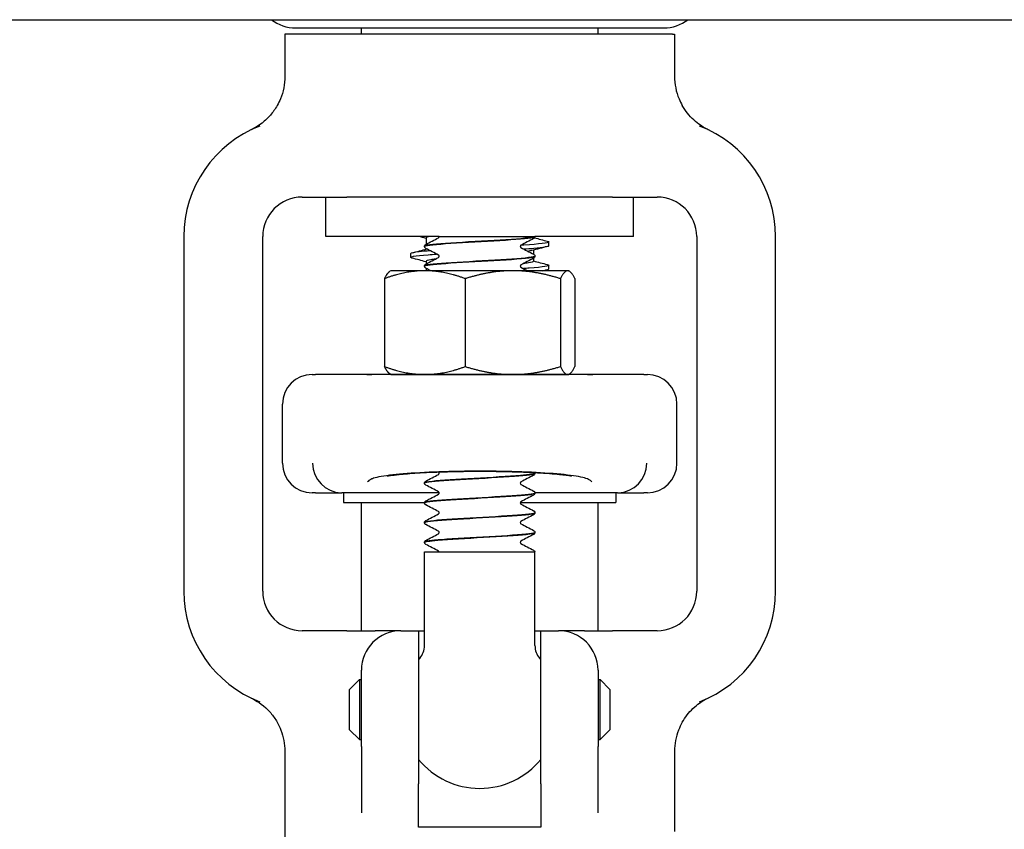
# Model space of a CAD drawing. Header units: inches. Extents: x 18 to 846, y -44 to 561.
# Tile 523 of 637: x 719.15 to 722.27, y 225.64 to 228.21. Entities that reach past the tile are written whole.
import ezdxf

# ---------------------------------------------------------------- set-up
doc = ezdxf.new("R2010")
doc.units = ezdxf.units.IN
doc.header["$LTSCALE"] = 24
doc.header["$MEASUREMENT"] = 0
doc.layers.add('Visible (ANSI)', color=7, linetype='Continuous', lineweight=30)

msp = doc.modelspace()

# ---------------------------------------------------------------- linework, layer by layer
at = {"layer": 'Visible (ANSI)'}
for p, q in [((677.03118, 228.2065), (754.03118, 228.2065)), ((720.02786, 228.1805), (721.19449, 228.1805)), ((720.23618, 228.1605), (720.23618, 228.1805)), ((720.98618, 228.1605), (720.98618, 228.1805)), ((720.00014, 228.1605), (719.99368, 228.1605)), ((719.99368, 228.1605), (719.99368, 228.02655)), ((720.00777, 228.1605), (720.00014, 228.1605)), ((721.2146, 228.1605), (720.00777, 228.1605)), ((721.22223, 228.1605), (721.2146, 228.1605)), ((721.22223, 228.1605), (721.22868, 228.1605)), ((721.22868, 228.1605), (721.22868, 228.02655)), ((720.04868, 227.644), (720.1906, 227.644)), ((720.12368, 227.519), (720.12368, 227.644)), ((721.03177, 227.644), (720.1906, 227.644)), ((721.03177, 227.644), (721.17368, 227.644)), ((721.09868, 227.519), (721.09868, 227.644)), ((719.67368, 227.519), (719.67368, 226.394)), ((719.92368, 226.394), (719.92368, 227.519)), ((720.48252, 227.519), (720.12368, 227.519)), ((720.44118, 227.51435), (720.44118, 227.49445)), ((720.48252, 227.519), (720.48252, 227.519)), ((720.48252, 227.519), (720.49717, 227.519)), ((720.48252, 227.51897), (720.48252, 227.519)), ((720.49717, 227.519), (720.76002, 227.519)), ((720.76002, 227.519), (720.78611, 227.519)), ((720.78618, 227.519), (720.78611, 227.519)), ((720.78618, 227.51866), (720.78618, 227.519)), ((721.09868, 227.519), (720.78618, 227.519)), ((721.29868, 227.519), (721.29868, 226.394)), ((721.54868, 226.394), (721.54868, 227.519)), ((720.43618, 227.48738), (720.43618, 227.488)), ((720.44118, 227.48094), (720.44118, 227.47882)), ((720.82993, 227.48988), (720.82993, 227.50174)), ((720.39243, 227.45281), (720.39243, 227.46467)), ((720.78118, 227.47574), (720.78118, 227.46317)), ((720.78118, 227.44965), (720.78118, 227.44021)), ((720.78618, 227.4561), (720.78618, 227.45672)), ((720.43618, 227.42482), (720.43618, 227.42544)), ((720.44118, 227.44021), (720.44118, 227.43189)), ((720.44118, 227.41837), (720.44118, 227.4105)), ((720.82993, 227.41574), (720.82993, 227.4276)), ((720.30952, 227.38536), (720.30952, 227.10664)), ((720.32968, 227.4105), (720.32682, 227.40885)), ((720.43736, 227.4105), (720.32968, 227.4105)), ((720.71603, 227.4105), (720.43736, 227.4105)), ((720.5652, 227.38536), (720.5652, 227.10664)), ((720.88985, 227.4105), (720.71603, 227.4105)), ((720.86686, 227.38536), (720.86686, 227.10664)), ((720.89268, 227.4105), (720.88985, 227.4105)), ((720.89268, 227.4105), (720.89555, 227.40885)), ((720.91285, 227.38536), (720.91285, 227.10664)), ((720.07993, 227.0815), (720.09135, 227.0815)), ((720.25312, 227.0815), (720.09135, 227.0815)), ((720.32968, 227.0815), (720.25312, 227.0815)), ((720.95277, 227.08111), (720.2696, 227.08111)), ((720.32968, 227.0815), (720.32682, 227.08315)), ((720.32968, 227.0815), (720.43736, 227.0815)), ((720.43736, 227.0815), (720.71603, 227.0815)), ((720.71603, 227.0815), (720.88985, 227.0815)), ((720.78618, 227.08111), (720.78618, 227.08135)), ((720.88985, 227.0815), (720.89268, 227.0815)), ((720.89268, 227.0815), (720.89555, 227.08315)), ((720.96925, 227.0815), (720.89268, 227.0815)), ((721.13102, 227.0815), (720.96925, 227.0815)), ((721.13102, 227.0815), (721.14243, 227.0815)), ((719.98618, 226.80025), (719.98618, 226.98775)), ((721.23618, 226.80025), (721.23618, 226.98775)), ((720.78618, 226.76791), (720.78618, 226.76854)), ((720.43618, 226.73663), (720.43618, 226.73725)), ((720.09135, 226.7065), (720.07993, 226.7065)), ((720.09135, 226.7065), (720.17406, 226.7065)), ((720.48244, 226.7065), (720.17406, 226.7065)), ((720.17993, 226.7065), (720.17993, 226.67525)), ((721.04831, 226.7065), (720.78614, 226.7065)), ((720.78618, 226.70535), (720.78618, 226.70597)), ((721.04243, 226.7065), (721.04243, 226.67525)), ((721.04831, 226.7065), (721.13102, 226.7065)), ((721.14243, 226.7065), (721.13102, 226.7065)), ((720.17993, 226.67525), (720.43624, 226.67525)), ((720.23618, 226.269), (720.23618, 226.67525)), ((720.43618, 226.67407), (720.43618, 226.67469)), ((720.73993, 226.67525), (721.04243, 226.67525)), ((720.98618, 226.269), (720.98618, 226.67525)), ((720.78618, 226.64279), (720.78618, 226.64341)), ((720.43618, 226.61151), (720.43618, 226.61213)), ((720.78618, 226.58023), (720.78618, 226.58085)), ((720.43618, 226.54895), (720.43618, 226.54957)), ((720.43618, 226.519), (720.78618, 226.519)), ((720.43618, 226.2221), (720.43618, 226.519)), ((720.78618, 226.2221), (720.78618, 226.519)), ((720.1906, 226.269), (720.04868, 226.269)), ((720.1906, 226.269), (720.27954, 226.269)), ((720.36118, 226.269), (720.27954, 226.269)), ((720.36118, 226.269), (720.41743, 226.269)), ((720.41743, 226.269), (720.43618, 226.269)), ((720.41743, 226.269), (720.41743, 225.78408)), ((720.78618, 226.269), (720.80493, 226.269)), ((720.80493, 226.269), (720.86118, 226.269)), ((720.80493, 225.78408), (720.80493, 226.269)), ((720.94283, 226.269), (720.86118, 226.269)), ((720.94283, 226.269), (721.03177, 226.269)), ((721.17368, 226.269), (721.03177, 226.269)), ((720.23618, 225.90154), (720.23618, 226.144)), ((720.98618, 226.144), (720.98618, 225.90154)), ((720.19868, 226.08275), (720.22993, 226.114)), ((720.22993, 226.114), (720.22993, 225.924)), ((720.22993, 226.114), (720.23618, 226.114)), ((720.98618, 226.114), (720.99243, 226.114)), ((720.99243, 225.924), (720.99243, 226.114)), ((721.02368, 226.08275), (720.99243, 226.114)), ((720.19868, 225.95525), (720.19868, 226.08275)), ((721.02368, 226.08275), (721.02368, 225.95525)), ((720.19868, 225.95525), (720.22993, 225.924)), ((721.02368, 225.95525), (720.99243, 225.924)), ((720.22993, 225.924), (720.23618, 225.924)), ((720.98618, 225.924), (720.99243, 225.924)), ((719.99368, 225.88646), (719.99368, 225.57025)), ((720.23618, 225.90154), (720.23618, 225.69189)), ((720.98618, 225.69189), (720.98618, 225.90154)), ((721.22868, 225.88646), (721.22868, 225.63275)), ((720.41743, 225.64594), (720.41743, 225.78408)), ((720.80493, 225.78408), (720.80493, 225.64594)), ((720.80493, 225.64594), (720.41743, 225.64594))]:
    msp.add_line(p, q, dxfattribs=at)
for centre, radius, start, end in [((731.61118, 232.644), 18.75, 193.689887, 261.558657), ((720.02781, 228.3055), 0.125, 232.37281, 270), ((721.19456, 228.3055), 0.125, 270, 307.62719), ((720.04868, 227.519), 0.375, 110.89571, 180), ((721.17368, 227.519), 0.375, 0, 69.10429), ((720.04868, 227.519), 0.125, 90, 180), ((721.17368, 227.519), 0.125, 0, 90), ((720.07993, 226.98775), 0.09375, 90, 180), ((721.14243, 226.98775), 0.09375, 0, 90), ((720.07993, 226.80025), 0.09375, 180, 270), ((721.14243, 226.80025), 0.09375, 270, 0), ((720.04868, 226.394), 0.375, 180, 249.10429), ((720.04868, 226.394), 0.125, 180, 270), ((721.17368, 226.394), 0.125, 270, 0), ((721.17368, 226.394), 0.375, 290.89571, 0), ((720.36118, 226.144), 0.125, 90, 180), ((720.86118, 226.144), 0.125, 0, 90), ((720.37368, 226.2221), 0.0625, 319.4642, 0), ((720.84868, 226.2221), 0.0625, 180, 220.5358), ((720.61118, 226.019), 0.25, 139.4642, 140.80503), ((720.61118, 226.019), 0.25, 39.19497, 40.5358), ((720.61118, 226.019), 0.25, 219.19497, 320.80503)]:
    msp.add_arc(centre, radius, start, end, dxfattribs=at)
for centre, major_axis, ratio, start_param, end_param in [((720.1732, 226.80025), (0.01834, -0.09202), 0.976791, 4.5200982, 6.0729206), ((721.04917, 226.80025), (0.01834, 0.09202), 0.976791, 3.3518573, 4.9046798), ((720.39989, 226.80025), (-0.24503, -0.08795), 0.1325254, 0.3357379, 0.3537118), ((720.82248, 226.80025), (0.24503, -0.08795), 0.1325254, 5.9294735, 5.9474474)]:
    msp.add_ellipse(centre, major_axis=major_axis, ratio=ratio, start_param=start_param, end_param=end_param, dxfattribs=at)
for points, knots in [([(719.99368, 228.02655), (719.99368, 228.00213), (719.98892, 227.97795), (719.97664, 227.94803), (719.97318, 227.94092), (719.96928, 227.93405)], [0, 0, 0, 0, 0.18604443, 0.18604443, 0.24640289, 0.24640289, 0.24640289, 0.24640289]), ([(721.22868, 228.02655), (721.22868, 228.00213), (721.23345, 227.97795), (721.24573, 227.94803), (721.24919, 227.94092), (721.25309, 227.93405)], [0, 0, 0, 0, 0.18604443, 0.18604443, 0.24640289, 0.24640289, 0.24640289, 0.24640289]), ([(719.96928, 227.93405), (719.96315, 227.92324), (719.95596, 227.91307), (719.93989, 227.89454), (719.93109, 227.88619), (719.91059, 227.87017), (719.90099, 227.86466), (719.89516, 227.8615), (719.89472, 227.86126), (719.89426, 227.86102)], [0, 0, 0, 0, 0.09469213, 0.09469213, 0.18700728, 0.18700728, 0.29404594, 0.29404594, 0.30156032, 0.30156032, 0.30156032, 0.30156032]), ([(721.32811, 227.86102), (721.32726, 227.86147), (721.32644, 227.86192), (721.31839, 227.86634), (721.30438, 227.87462), (721.27492, 227.90173), (721.26271, 227.91709), (721.25309, 227.93405)], [0.01028684, 0.01028684, 0.01028684, 0.01028684, 0.01590204, 0.01590204, 0.08584187, 0.08584187, 0.15193376, 0.15193376, 0.15193376, 0.15193376]), ([(719.89426, 227.86102), (719.89201, 227.85982), (719.88968, 227.85864), (719.8872, 227.85745), (719.88711, 227.85741), (719.88702, 227.85736)], [-0.020804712, -0.020804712, -0.020804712, -0.020804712, 0, 0, 0.000806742, 0.000806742, 0.000806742, 0.000806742]), ([(721.33535, 227.85736), (721.33526, 227.85741), (721.33517, 227.85745), (721.33273, 227.85862), (721.3304, 227.8598), (721.32811, 227.86102)], [-0.719927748, -0.719927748, -0.719927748, -0.719927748, -0.71835885, -0.71835885, -0.678581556, -0.678581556, -0.678581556, -0.678581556]), ([(720.43634, 227.48736), (720.43624, 227.48805), (720.4374, 227.48875), (720.43991, 227.48944), (720.45103, 227.49252), (720.48826, 227.49561), (720.53738, 227.49869), (720.58614, 227.50175), (720.64547, 227.50481), (720.69301, 227.50787), (720.74061, 227.51093), (720.77528, 227.514), (720.78392, 227.51706), (720.78543, 227.51759), (720.78618, 227.51813), (720.78618, 227.51866)], [-9.427487, -9.427487, -9.427487, -9.427487, -9.2180099, -9.2180099, -9.2180099, -8.289328, -8.289328, -8.289328, -7.3674505, -7.3674505, -7.3674505, -6.4443529, -6.4443529, -6.4443529, -6.2831853, -6.2831853, -6.2831853, -6.2831853]), ([(720.78611, 227.519), (720.78457, 227.51591), (720.75615, 227.51283), (720.71174, 227.50974), (720.66735, 227.50665), (720.60803, 227.50357), (720.5565, 227.50048), (720.50498, 227.49739), (720.46248, 227.49431), (720.44525, 227.49122), (720.43926, 227.49015), (720.43637, 227.48908), (720.43646, 227.488)], [0.0284489, 0.0284489, 0.0284489, 0.0284489, 0.9586618, 0.9586618, 0.9586618, 1.888606, 1.888606, 1.888606, 2.8182842, 2.8182842, 2.8182842, 3.1415927, 3.1415927, 3.1415927, 3.1415927]), ([(720.48071, 227.51519), (720.48074, 227.51521), (720.48092, 227.51531), (720.48147, 227.51589), (720.48178, 227.51627), (720.48232, 227.51741), (720.48252, 227.51819), (720.48252, 227.51897)], [0.006616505, 0.006616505, 0.006616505, 0.006616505, 0.024017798, 0.024017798, 0.03673453, 0.03673453, 0.049915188, 0.049915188, 0.049915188, 0.049915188]), ([(720.78618, 227.51864), (720.78612, 227.51736), (720.78565, 227.51616), (720.78454, 227.5145), (720.78395, 227.51396), (720.78291, 227.51315), (720.78244, 227.51287), (720.78198, 227.51263)], [0, 0, 0, 0, 0.017960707, 0.017960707, 0.035135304, 0.035135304, 0.051182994, 0.051182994, 0.051182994, 0.051182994]), ([(720.43619, 227.48803), (720.43625, 227.48931), (720.43672, 227.49051), (720.43783, 227.49217), (720.43842, 227.49271), (720.43946, 227.49351), (720.43993, 227.4938), (720.44039, 227.49404)], [0, 0, 0, 0, 0.017960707, 0.017960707, 0.035135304, 0.035135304, 0.051182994, 0.051182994, 0.051182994, 0.051182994]), ([(720.44039, 227.48135), (720.43968, 227.48172), (720.43892, 227.48218), (720.43767, 227.48346), (720.43723, 227.48403), (720.4365, 227.48548), (720.43623, 227.4864), (720.43619, 227.48736)], [0, 0, 0, 0, 0.024898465, 0.024898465, 0.037820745, 0.037820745, 0.051208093, 0.051208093, 0.051208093, 0.051208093]), ([(720.74164, 227.49147), (720.74158, 227.49143), (720.74141, 227.49132), (720.7409, 227.49078), (720.74059, 227.4904), (720.74005, 227.48926), (720.73985, 227.48848), (720.73985, 227.48769)], [0.008751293, 0.008751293, 0.008751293, 0.008751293, 0.024017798, 0.024017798, 0.03673453, 0.03673453, 0.049915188, 0.049915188, 0.049915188, 0.049915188]), ([(720.73985, 227.48769), (720.73985, 227.48649), (720.74035, 227.48537), (720.74114, 227.48429), (720.74143, 227.48408), (720.74164, 227.48393), (720.74167, 227.48391), (720.74167, 227.48391)], [0, 0, 0, 0, 0.02017106, 0.02017106, 0.036592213, 0.036592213, 0.045399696, 0.045399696, 0.045399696, 0.045399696]), ([(720.82517, 227.50417), (720.82823, 227.50338), (720.82986, 227.50259), (720.82993, 227.5018), (720.83025, 227.49832), (720.80042, 227.49485), (720.75085, 227.49138), (720.74759, 227.49115), (720.74425, 227.49092), (720.74084, 227.49069)], [156.8740037, 156.8740037, 156.8740037, 156.8740037, 157.0747399, 157.0747399, 157.0747399, 157.9578984, 157.9578984, 157.9578984, 158.0159854, 158.0159854, 158.0159854, 158.0159854]), ([(720.75003, 227.47947), (720.76202, 227.4803), (720.77298, 227.48114), (720.7826, 227.48197), (720.81297, 227.48461), (720.82952, 227.48725), (720.82977, 227.48988)], [-164.24548523, -164.24548523, -164.24548523, -164.24548523, -164.03312378, -164.03312378, -164.03312378, -163.36281799, -163.36281799, -163.36281799, -163.36281799]), ([(720.39706, 227.45039), (720.39619, 227.45061), (720.39545, 227.45084), (720.39483, 227.45107), (720.38544, 227.4545), (720.40524, 227.45794), (720.44746, 227.46137), (720.45575, 227.46204), (720.46488, 227.46272), (720.47468, 227.46339)], [-166.7100396, -166.7100396, -166.7100396, -166.7100396, -166.6525026, -166.6525026, -166.6525026, -165.7793701, -165.7793701, -165.7793701, -165.6078186, -165.6078186, -165.6078186, -165.6078186]), ([(720.45495, 227.4738), (720.44078, 227.47272), (720.42858, 227.47163), (720.41894, 227.47054), (720.40164, 227.46858), (720.39283, 227.46663), (720.39277, 227.46467)], [159.44697057, 159.44697057, 159.44697057, 159.44697057, 159.72380738, 159.72380738, 159.72380738, 160.22122533, 160.22122533, 160.22122533, 160.22122533]), ([(720.43619, 227.42479), (720.43609, 227.42782), (720.46165, 227.43084), (720.50357, 227.43387), (720.546, 227.43693), (720.6042, 227.43999), (720.6562, 227.44305), (720.70995, 227.44622), (720.75569, 227.44938), (720.77514, 227.45255), (720.78242, 227.45373), (720.78596, 227.45492), (720.78588, 227.4561)], [-15.7106723, -15.7106723, -15.7106723, -15.7106723, -14.7994931, -14.7994931, -14.7994931, -13.877024, -13.877024, -13.877024, -12.9235543, -12.9235543, -12.9235543, -12.5663706, -12.5663706, -12.5663706, -12.5663706]), ([(720.78598, 227.45675), (720.7861, 227.45591), (720.78437, 227.45506), (720.78069, 227.45422), (720.76723, 227.45114), (720.72798, 227.44806), (720.67791, 227.44498), (720.62786, 227.4419), (720.56819, 227.43882), (720.52167, 227.43574), (720.47516, 227.43266), (720.44289, 227.42958), (720.43717, 227.4265), (720.43651, 227.42615), (720.43621, 227.42579), (720.43624, 227.42544)], [6.2804763, 6.2804763, 6.2804763, 6.2804763, 6.5343927, 6.5343927, 6.5343927, 7.4627822, 7.4627822, 7.4627822, 8.3909221, 8.3909221, 8.3909221, 9.318815, 9.318815, 9.318815, 9.424778, 9.424778, 9.424778, 9.424778]), ([(720.47052, 227.44723), (720.46489, 227.44654), (720.45998, 227.44585), (720.45592, 227.44516), (720.44624, 227.44351), (720.44147, 227.44186), (720.44152, 227.44021)], [165.90898853, 165.90898853, 165.90898853, 165.90898853, 166.08500187, 166.08500187, 166.08500187, 166.50441064, 166.50441064, 166.50441064, 166.50441064]), ([(720.48252, 227.45641), (720.48252, 227.45762), (720.48202, 227.45874), (720.48123, 227.45982), (720.48094, 227.46003), (720.48073, 227.46018), (720.4807, 227.4602), (720.4807, 227.4602)], [0, 0, 0, 0, 0.02017106, 0.02017106, 0.036592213, 0.036592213, 0.045399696, 0.045399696, 0.045399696, 0.045399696]), ([(720.48071, 227.45263), (720.48074, 227.45265), (720.48092, 227.45275), (720.48147, 227.45332), (720.48178, 227.45371), (720.48232, 227.45485), (720.48252, 227.45562), (720.48252, 227.45641)], [0.006616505, 0.006616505, 0.006616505, 0.006616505, 0.024017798, 0.024017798, 0.03673453, 0.03673453, 0.049915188, 0.049915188, 0.049915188, 0.049915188]), ([(720.78198, 227.46276), (720.78269, 227.46238), (720.78345, 227.46193), (720.7847, 227.46064), (720.78514, 227.46008), (720.78587, 227.45862), (720.78614, 227.4577), (720.78618, 227.45675)], [0, 0, 0, 0, 0.024898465, 0.024898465, 0.037820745, 0.037820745, 0.051208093, 0.051208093, 0.051208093, 0.051208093]), ([(720.78618, 227.45607), (720.78612, 227.4548), (720.78565, 227.4536), (720.78454, 227.45194), (720.78395, 227.45139), (720.78291, 227.45059), (720.78244, 227.45031), (720.78198, 227.45007)], [0, 0, 0, 0, 0.017960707, 0.017960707, 0.035135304, 0.035135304, 0.051182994, 0.051182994, 0.051182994, 0.051182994]), ([(720.43619, 227.42547), (720.43625, 227.42675), (720.43672, 227.42794), (720.43783, 227.4296), (720.43842, 227.43015), (720.43946, 227.43095), (720.43993, 227.43123), (720.44039, 227.43147)], [0, 0, 0, 0, 0.017960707, 0.017960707, 0.035135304, 0.035135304, 0.051182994, 0.051182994, 0.051182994, 0.051182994]), ([(720.44039, 227.41879), (720.43968, 227.41916), (720.43892, 227.41961), (720.43767, 227.4209), (720.43723, 227.42146), (720.4365, 227.42292), (720.43623, 227.42384), (720.43619, 227.42479)], [0, 0, 0, 0, 0.024898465, 0.024898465, 0.037820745, 0.037820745, 0.051208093, 0.051208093, 0.051208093, 0.051208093]), ([(720.74164, 227.4289), (720.74158, 227.42887), (720.74141, 227.42876), (720.7409, 227.42822), (720.74059, 227.42784), (720.74005, 227.4267), (720.73985, 227.42592), (720.73985, 227.42513)], [0.008751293, 0.008751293, 0.008751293, 0.008751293, 0.024017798, 0.024017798, 0.03673453, 0.03673453, 0.049915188, 0.049915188, 0.049915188, 0.049915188]), ([(720.73985, 227.42513), (720.73985, 227.42392), (720.74035, 227.4228), (720.74114, 227.42173), (720.74143, 227.42151), (720.74164, 227.42136), (720.74167, 227.42134), (720.74167, 227.42134)], [0, 0, 0, 0, 0.02017106, 0.02017106, 0.036592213, 0.036592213, 0.045399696, 0.045399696, 0.045399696, 0.045399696]), ([(720.78085, 227.44021), (720.78088, 227.43851), (720.7758, 227.4368), (720.76553, 227.4351), (720.76098, 227.43435), (720.75543, 227.4336), (720.74904, 227.43284)], [163.36281799, 163.36281799, 163.36281799, 163.36281799, 163.79533054, 163.79533054, 163.79533054, 163.98696995, 163.98696995, 163.98696995, 163.98696995]), ([(720.82528, 227.43003), (720.82675, 227.42964), (720.82787, 227.42926), (720.82864, 227.42888), (720.83563, 227.42541), (720.81265, 227.42194), (720.76771, 227.41847), (720.762, 227.41803), (720.75596, 227.41759), (720.74962, 227.41715)], [163.157189, 163.157189, 163.157189, 163.157189, 163.2540101, 163.2540101, 163.2540101, 164.1362278, 164.1362278, 164.1362278, 164.2482393, 164.2482393, 164.2482393, 164.2482393]), ([(720.25312, 227.0815), (720.25314, 227.0815), (720.25316, 227.0815), (720.2559, 227.08149), (720.2613, 227.08111), (720.2696, 227.08111)], [-0.00244603, -0.00244603, -0.00244603, -0.00244603, 0, 0, 0.30409051, 0.30409051, 0.30409051, 0.30409051]), ([(720.95277, 227.08111), (720.96107, 227.08111), (720.96647, 227.08149), (720.96921, 227.0815), (720.96923, 227.0815), (720.96925, 227.0815)], [0.0481126, 0.0481126, 0.0481126, 0.0481126, 0.35549776, 0.35549776, 0.35797029, 0.35797029, 0.35797029, 0.35797029]), ([(720.95135, 226.75077), (720.94211, 226.75462), (720.92435, 226.75828), (720.87376, 226.7648), (720.84142, 226.76759), (720.76629, 226.77194), (720.72421, 226.77346), (720.63577, 226.77501), (720.59024, 226.77503), (720.50168, 226.77356), (720.45947, 226.77209), (720.38391, 226.76781), (720.35127, 226.76505), (720.29909, 226.7585), (720.28053, 226.75474), (720.27102, 226.75077)], [0, 0, 0, 0, 0.344205, 0.344205, 0.6883035, 0.6883035, 1.0322227, 1.0322227, 1.3758839, 1.3758839, 1.7193458, 1.7193458, 2.0628667, 2.0628667, 2.4173808, 2.4173808, 2.4173808, 2.4173808]), ([(720.31875, 226.7594), (720.31876, 226.7594), (720.31891, 226.75944), (720.3203, 226.75973), (720.32347, 226.76035), (720.33477, 226.7621), (720.34459, 226.76337), (720.37219, 226.76623), (720.39141, 226.7678), (720.43852, 226.77077), (720.46709, 226.77207), (720.52925, 226.77399), (720.56375, 226.77457), (720.63301, 226.7748), (720.66805, 226.77445), (720.73477, 226.77285), (720.76598, 226.77164), (720.82101, 226.76856), (720.8447, 226.76675), (720.87984, 226.76319), (720.89276, 226.76139), (720.90143, 226.75986), (720.90286, 226.75957), (720.90353, 226.75942), (720.90361, 226.7594), (720.90361, 226.7594)], [-3.9197905, -3.9197905, -3.9197905, -3.9197905, -3.8923457, -3.8923457, -3.779618, -3.779618, -3.6122028, -3.6122028, -3.3893232, -3.3893232, -3.1324583, -3.1324583, -2.8590136, -2.8590136, -2.5819763, -2.5819763, -2.308624, -2.308624, -2.0477624, -2.0477624, -1.8214592, -1.8214592, -1.7487926, -1.7487926, -1.7289388, -1.7289388, -1.7289388, -1.7289388]), ([(720.4365, 226.73661), (720.43639, 226.73794), (720.44084, 226.73928), (720.44997, 226.74061), (720.47096, 226.74368), (720.51616, 226.74675), (720.56846, 226.74982), (720.62074, 226.75289), (720.6789, 226.75595), (720.7209, 226.75902), (720.76149, 226.76199), (720.78608, 226.76495), (720.78618, 226.76791)], [-84.8257107, -84.8257107, -84.8257107, -84.8257107, -84.4233738, -84.4233738, -84.4233738, -83.4988671, -83.4988671, -83.4988671, -82.5745653, -82.5745653, -82.5745653, -81.681409, -81.681409, -81.681409, -81.681409]), ([(720.78605, 226.76856), (720.7859, 226.76608), (720.76943, 226.7636), (720.73991, 226.76112), (720.70319, 226.75804), (720.64715, 226.75496), (720.59323, 226.75187), (720.53936, 226.74879), (720.48889, 226.74571), (720.46106, 226.74263), (720.44488, 226.74084), (720.43658, 226.73905), (720.4365, 226.73725)], [75.3955147, 75.3955147, 75.3955147, 75.3955147, 76.1425075, 76.1425075, 76.1425075, 77.0718173, 77.0718173, 77.0718173, 78.0001054, 78.0001054, 78.0001054, 78.5398163, 78.5398163, 78.5398163, 78.5398163]), ([(720.48252, 226.76822), (720.48252, 226.76943), (720.48202, 226.77055), (720.48123, 226.77163), (720.48094, 226.77184), (720.48073, 226.77199), (720.4807, 226.77201), (720.4807, 226.77201)], [0, 0, 0, 0, 0.02017106, 0.02017106, 0.036592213, 0.036592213, 0.045399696, 0.045399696, 0.045399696, 0.045399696]), ([(720.48071, 226.76444), (720.48074, 226.76446), (720.48092, 226.76456), (720.48147, 226.76514), (720.48178, 226.76552), (720.48232, 226.76666), (720.48252, 226.76744), (720.48252, 226.76822)], [0.006616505, 0.006616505, 0.006616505, 0.006616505, 0.024017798, 0.024017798, 0.03673453, 0.03673453, 0.049915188, 0.049915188, 0.049915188, 0.049915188]), ([(720.78618, 226.76789), (720.78612, 226.76661), (720.78565, 226.76541), (720.78454, 226.76375), (720.78395, 226.76321), (720.78291, 226.7624), (720.78244, 226.76212), (720.78198, 226.76188)], [0, 0, 0, 0, 0.017960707, 0.017960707, 0.035135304, 0.035135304, 0.051182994, 0.051182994, 0.051182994, 0.051182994]), ([(720.27102, 226.75077), (720.27051, 226.75056), (720.27002, 226.75035), (720.26748, 226.74923), (720.26561, 226.7483), (720.26118, 226.74581), (720.25896, 226.74422), (720.25674, 226.7422), (720.25628, 226.74174), (720.25581, 226.74122), (720.25576, 226.74117), (720.25571, 226.74111)], [0.05166308, 0.05166308, 0.05166308, 0.05166308, 0.07036558, 0.07036558, 0.15060424, 0.15060424, 0.28322209, 0.28322209, 0.32342002, 0.32342002, 0.3282584, 0.3282584, 0.3282584, 0.3282584]), ([(720.43619, 226.73728), (720.43625, 226.73856), (720.43672, 226.73976), (720.43783, 226.74142), (720.43842, 226.74196), (720.43946, 226.74276), (720.43993, 226.74305), (720.44039, 226.74329)], [0, 0, 0, 0, 0.017960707, 0.017960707, 0.035135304, 0.035135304, 0.051182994, 0.051182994, 0.051182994, 0.051182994]), ([(720.44039, 226.7306), (720.43968, 226.73097), (720.43892, 226.73143), (720.43767, 226.73271), (720.43723, 226.73328), (720.4365, 226.73473), (720.43623, 226.73565), (720.43619, 226.73661)], [0, 0, 0, 0, 0.024898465, 0.024898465, 0.037820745, 0.037820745, 0.051208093, 0.051208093, 0.051208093, 0.051208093]), ([(720.74164, 226.74072), (720.74158, 226.74068), (720.74141, 226.74057), (720.7409, 226.74003), (720.74059, 226.73965), (720.74005, 226.73851), (720.73985, 226.73773), (720.73985, 226.73694)], [0.008751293, 0.008751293, 0.008751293, 0.008751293, 0.024017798, 0.024017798, 0.03673453, 0.03673453, 0.049915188, 0.049915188, 0.049915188, 0.049915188]), ([(720.73985, 226.73694), (720.73985, 226.73574), (720.74035, 226.73462), (720.74114, 226.73354), (720.74143, 226.73333), (720.74164, 226.73318), (720.74167, 226.73316), (720.74167, 226.73316)], [0, 0, 0, 0, 0.02017106, 0.02017106, 0.036592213, 0.036592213, 0.045399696, 0.045399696, 0.045399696, 0.045399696]), ([(720.96666, 226.74111), (720.96661, 226.74117), (720.96656, 226.74122), (720.9661, 226.74173), (720.96565, 226.74218), (720.96344, 226.74421), (720.9612, 226.7458), (720.95675, 226.74831), (720.95489, 226.74923), (720.95235, 226.75035), (720.95186, 226.75056), (720.95135, 226.75077)], [-0.00483264, -0.00483264, -0.00483264, -0.00483264, 0, 0, 0.03929975, 0.03929975, 0.17286172, 0.17286172, 0.25278744, 0.25278744, 0.27153158, 0.27153158, 0.27153158, 0.27153158]), ([(720.43634, 226.67404), (720.43624, 226.67473), (720.43739, 226.67542), (720.43986, 226.67611), (720.45087, 226.67919), (720.48784, 226.68226), (720.53673, 226.68534), (720.5856, 226.68841), (720.64523, 226.69148), (720.69298, 226.69455), (720.74071, 226.69763), (720.77544, 226.7007), (720.78398, 226.70377), (720.78545, 226.7043), (720.78614, 226.70482), (720.78608, 226.70535)], [-91.108896, -91.108896, -91.108896, -91.108896, -90.9008742, -90.9008742, -90.9008742, -89.9748609, -89.9748609, -89.9748609, -89.0490707, -89.0490707, -89.0490707, -88.1235008, -88.1235008, -88.1235008, -87.9645943, -87.9645943, -87.9645943, -87.9645943]), ([(720.78618, 226.706), (720.78619, 226.70592), (720.78617, 226.70583), (720.78614, 226.70575), (720.78493, 226.70268), (720.75722, 226.69962), (720.7135, 226.69655), (720.66982, 226.69349), (720.61117, 226.69042), (720.55971, 226.68736), (720.50829, 226.6843), (720.46523, 226.68124), (720.44679, 226.67818), (720.43979, 226.67701), (720.4364, 226.67585), (720.43647, 226.67469)], [81.6787, 81.6787, 81.6787, 81.6787, 81.7038978, 81.7038978, 81.7038978, 82.6277161, 82.6277161, 82.6277161, 83.5507651, 83.5507651, 83.5507651, 84.4730857, 84.4730857, 84.4730857, 84.8230016, 84.8230016, 84.8230016, 84.8230016]), ([(720.48252, 226.70566), (720.48252, 226.70687), (720.48202, 226.70799), (720.48123, 226.70907), (720.48094, 226.70928), (720.48073, 226.70943), (720.4807, 226.70945), (720.4807, 226.70945)], [0, 0, 0, 0, 0.02017106, 0.02017106, 0.036592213, 0.036592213, 0.045399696, 0.045399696, 0.045399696, 0.045399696]), ([(720.48071, 226.70188), (720.48074, 226.7019), (720.48092, 226.702), (720.48147, 226.70257), (720.48178, 226.70296), (720.48232, 226.7041), (720.48252, 226.70487), (720.48252, 226.70566)], [0.006616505, 0.006616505, 0.006616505, 0.006616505, 0.024017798, 0.024017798, 0.03673453, 0.03673453, 0.049915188, 0.049915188, 0.049915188, 0.049915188]), ([(720.78198, 226.71201), (720.78269, 226.71163), (720.78345, 226.71118), (720.7847, 226.70989), (720.78514, 226.70933), (720.78587, 226.70787), (720.78614, 226.70695), (720.78618, 226.706)], [0, 0, 0, 0, 0.024898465, 0.024898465, 0.037820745, 0.037820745, 0.051208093, 0.051208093, 0.051208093, 0.051208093]), ([(720.78618, 226.70532), (720.78612, 226.70405), (720.78565, 226.70285), (720.78454, 226.70119), (720.78395, 226.70064), (720.78291, 226.69984), (720.78244, 226.69956), (720.78198, 226.69932)], [0, 0, 0, 0, 0.017960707, 0.017960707, 0.035135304, 0.035135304, 0.051182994, 0.051182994, 0.051182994, 0.051182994]), ([(720.43619, 226.67472), (720.43625, 226.676), (720.43672, 226.67719), (720.43783, 226.67885), (720.43842, 226.6794), (720.43946, 226.6802), (720.43993, 226.68048), (720.44039, 226.68072)], [0, 0, 0, 0, 0.017960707, 0.017960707, 0.035135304, 0.035135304, 0.051182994, 0.051182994, 0.051182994, 0.051182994]), ([(720.44039, 226.66804), (720.43968, 226.66841), (720.43892, 226.66886), (720.43767, 226.67015), (720.43723, 226.67071), (720.4365, 226.67217), (720.43623, 226.67309), (720.43619, 226.67404)], [0, 0, 0, 0, 0.024898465, 0.024898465, 0.037820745, 0.037820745, 0.051208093, 0.051208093, 0.051208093, 0.051208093]), ([(720.74164, 226.67815), (720.74158, 226.67812), (720.74141, 226.67801), (720.7409, 226.67747), (720.74059, 226.67709), (720.74005, 226.67595), (720.73985, 226.67517), (720.73985, 226.67438)], [0.008751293, 0.008751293, 0.008751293, 0.008751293, 0.024017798, 0.024017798, 0.03673453, 0.03673453, 0.049915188, 0.049915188, 0.049915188, 0.049915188]), ([(720.73985, 226.67438), (720.73985, 226.67317), (720.74035, 226.67205), (720.74114, 226.67098), (720.74143, 226.67076), (720.74164, 226.67061), (720.74167, 226.67059), (720.74167, 226.67059)], [0, 0, 0, 0, 0.02017106, 0.02017106, 0.036592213, 0.036592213, 0.045399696, 0.045399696, 0.045399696, 0.045399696]), ([(720.43619, 226.61148), (720.43619, 226.61149), (720.43618, 226.6115), (720.43618, 226.61151), (720.43618, 226.61459), (720.46293, 226.61767), (720.50623, 226.62074), (720.54951, 226.62382), (720.60832, 226.6269), (720.66025, 226.62998), (720.71217, 226.63306), (720.75598, 226.63613), (720.775, 226.63921), (720.78238, 226.6404), (720.78596, 226.6416), (720.78589, 226.64279)], [-97.3920813, -97.3920813, -97.3920813, -97.3920813, -97.3894346, -97.3894346, -97.3894346, -96.461786, -96.461786, -96.461786, -95.5343789, -95.5343789, -95.5343789, -94.6072107, -94.6072107, -94.6072107, -94.2477796, -94.2477796, -94.2477796, -94.2477796]), ([(720.78599, 226.64344), (720.78611, 226.64264), (720.78457, 226.64184), (720.78127, 226.64105), (720.76852, 226.63796), (720.72981, 226.63488), (720.67994, 226.63179), (720.63019, 226.62871), (720.57052, 226.62563), (720.52367, 226.62256), (720.47691, 226.61948), (720.44401, 226.61641), (720.43747, 226.61334), (720.43662, 226.61294), (720.43621, 226.61253), (720.43625, 226.61213)], [87.9618853, 87.9618853, 87.9618853, 87.9618853, 88.2020629, 88.2020629, 88.2020629, 89.131595, 89.131595, 89.131595, 90.0591077, 90.0591077, 90.0591077, 90.9847722, 90.9847722, 90.9847722, 91.106187, 91.106187, 91.106187, 91.106187]), ([(720.48252, 226.6431), (720.48252, 226.64431), (720.48202, 226.64543), (720.48123, 226.6465), (720.48094, 226.64672), (720.48073, 226.64687), (720.4807, 226.64689), (720.4807, 226.64689)], [0, 0, 0, 0, 0.02017106, 0.02017106, 0.036592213, 0.036592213, 0.045399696, 0.045399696, 0.045399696, 0.045399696]), ([(720.48071, 226.63932), (720.48074, 226.63934), (720.48092, 226.63943), (720.48147, 226.64001), (720.48178, 226.6404), (720.48232, 226.64153), (720.48252, 226.64231), (720.48252, 226.6431)], [0.006616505, 0.006616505, 0.006616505, 0.006616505, 0.024017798, 0.024017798, 0.03673453, 0.03673453, 0.049915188, 0.049915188, 0.049915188, 0.049915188]), ([(720.78198, 226.64944), (720.78269, 226.64907), (720.78345, 226.64862), (720.7847, 226.64733), (720.78514, 226.64677), (720.78587, 226.64531), (720.78614, 226.64439), (720.78618, 226.64344)], [0, 0, 0, 0, 0.024898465, 0.024898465, 0.037820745, 0.037820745, 0.051208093, 0.051208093, 0.051208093, 0.051208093]), ([(720.78618, 226.64276), (720.78612, 226.64149), (720.78565, 226.64029), (720.78454, 226.63863), (720.78395, 226.63808), (720.78291, 226.63728), (720.78244, 226.637), (720.78198, 226.63676)], [0, 0, 0, 0, 0.017960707, 0.017960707, 0.035135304, 0.035135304, 0.051182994, 0.051182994, 0.051182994, 0.051182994]), ([(720.43619, 226.61216), (720.43625, 226.61343), (720.43672, 226.61463), (720.43783, 226.61629), (720.43842, 226.61684), (720.43946, 226.61764), (720.43993, 226.61792), (720.44039, 226.61816)], [0, 0, 0, 0, 0.017960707, 0.017960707, 0.035135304, 0.035135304, 0.051182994, 0.051182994, 0.051182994, 0.051182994]), ([(720.44039, 226.60548), (720.43968, 226.60585), (720.43892, 226.6063), (720.43767, 226.60759), (720.43723, 226.60815), (720.4365, 226.60961), (720.43623, 226.61053), (720.43619, 226.61148)], [0, 0, 0, 0, 0.024898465, 0.024898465, 0.037820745, 0.037820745, 0.051208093, 0.051208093, 0.051208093, 0.051208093]), ([(720.74164, 226.61559), (720.74158, 226.61556), (720.74141, 226.61544), (720.7409, 226.61491), (720.74059, 226.61452), (720.74005, 226.61339), (720.73985, 226.61261), (720.73985, 226.61182)], [0.008751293, 0.008751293, 0.008751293, 0.008751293, 0.024017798, 0.024017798, 0.03673453, 0.03673453, 0.049915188, 0.049915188, 0.049915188, 0.049915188]), ([(720.73985, 226.61182), (720.73985, 226.61061), (720.74035, 226.60949), (720.74114, 226.60841), (720.74143, 226.6082), (720.74164, 226.60805), (720.74167, 226.60803), (720.74167, 226.60803)], [0, 0, 0, 0, 0.02017106, 0.02017106, 0.036592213, 0.036592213, 0.045399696, 0.045399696, 0.045399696, 0.045399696]), ([(720.78585, 226.58087), (720.78591, 226.57931), (720.77972, 226.57774), (720.76729, 226.57618), (720.74282, 226.5731), (720.69477, 226.57002), (720.64147, 226.56694), (720.58837, 226.56387), (720.53129, 226.5608), (720.49186, 226.55774), (720.45685, 226.55501), (720.43646, 226.55229), (720.43623, 226.54957)], [94.2450706, 94.2450706, 94.2450706, 94.2450706, 94.7168163, 94.7168163, 94.7168163, 95.6446581, 95.6446581, 95.6446581, 96.5689115, 96.5689115, 96.5689115, 97.3893723, 97.3893723, 97.3893723, 97.3893723]), ([(720.43635, 226.54892), (720.43649, 226.55129), (720.45146, 226.55366), (720.4787, 226.55604), (720.51411, 226.55912), (720.56942, 226.5622), (720.62349, 226.56529), (720.67754, 226.56837), (720.72906, 226.57145), (720.75837, 226.57454), (720.77641, 226.57643), (720.78577, 226.57833), (720.78589, 226.58023)], [-103.6752666, -103.6752666, -103.6752666, -103.6752666, -102.9605503, -102.9605503, -102.9605503, -102.0313957, -102.0313957, -102.0313957, -101.1024988, -101.1024988, -101.1024988, -100.5309649, -100.5309649, -100.5309649, -100.5309649]), ([(720.48252, 226.58054), (720.48252, 226.58174), (720.48202, 226.58287), (720.48123, 226.58394), (720.48094, 226.58416), (720.48073, 226.58431), (720.4807, 226.58433), (720.4807, 226.58433)], [0, 0, 0, 0, 0.02017106, 0.02017106, 0.036592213, 0.036592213, 0.045399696, 0.045399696, 0.045399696, 0.045399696]), ([(720.48071, 226.57675), (720.48074, 226.57677), (720.48092, 226.57687), (720.48147, 226.57745), (720.48178, 226.57783), (720.48232, 226.57897), (720.48252, 226.57975), (720.48252, 226.58054)], [0.006616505, 0.006616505, 0.006616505, 0.006616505, 0.024017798, 0.024017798, 0.03673453, 0.03673453, 0.049915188, 0.049915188, 0.049915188, 0.049915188]), ([(720.78198, 226.58688), (720.78269, 226.58651), (720.78345, 226.58605), (720.7847, 226.58477), (720.78514, 226.58421), (720.78587, 226.58275), (720.78614, 226.58183), (720.78618, 226.58087)], [0, 0, 0, 0, 0.024898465, 0.024898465, 0.037820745, 0.037820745, 0.051208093, 0.051208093, 0.051208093, 0.051208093]), ([(720.78618, 226.5802), (720.78612, 226.57892), (720.78565, 226.57772), (720.78454, 226.57606), (720.78395, 226.57552), (720.78291, 226.57472), (720.78244, 226.57444), (720.78198, 226.57419)], [0, 0, 0, 0, 0.017960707, 0.017960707, 0.035135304, 0.035135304, 0.051182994, 0.051182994, 0.051182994, 0.051182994]), ([(720.43619, 226.54959), (720.43625, 226.55087), (720.43672, 226.55207), (720.43783, 226.55373), (720.43842, 226.55427), (720.43946, 226.55508), (720.43993, 226.55536), (720.44039, 226.5556)], [0, 0, 0, 0, 0.017960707, 0.017960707, 0.035135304, 0.035135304, 0.051182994, 0.051182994, 0.051182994, 0.051182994]), ([(720.44039, 226.54291), (720.43968, 226.54329), (720.43892, 226.54374), (720.43767, 226.54503), (720.43723, 226.54559), (720.4365, 226.54705), (720.43623, 226.54797), (720.43619, 226.54892)], [0, 0, 0, 0, 0.024898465, 0.024898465, 0.037820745, 0.037820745, 0.051208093, 0.051208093, 0.051208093, 0.051208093]), ([(720.74164, 226.55303), (720.74158, 226.55299), (720.74141, 226.55288), (720.7409, 226.55234), (720.74059, 226.55196), (720.74005, 226.55082), (720.73985, 226.55004), (720.73985, 226.54926)], [0.008751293, 0.008751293, 0.008751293, 0.008751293, 0.024017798, 0.024017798, 0.03673453, 0.03673453, 0.049915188, 0.049915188, 0.049915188, 0.049915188]), ([(720.73985, 226.54926), (720.73985, 226.54805), (720.74035, 226.54693), (720.74114, 226.54585), (720.74143, 226.54564), (720.74164, 226.54549), (720.74167, 226.54547), (720.74167, 226.54547)], [0, 0, 0, 0, 0.02017106, 0.02017106, 0.036592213, 0.036592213, 0.045399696, 0.045399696, 0.045399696, 0.045399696]), ([(720.48242, 226.519), (720.48219, 226.5201), (720.48163, 226.52089), (720.48094, 226.52163), (720.48074, 226.52173), (720.4807, 226.52176), (720.4807, 226.52176), (720.4807, 226.52176)], [0, 0, 0, 0, 0.019585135, 0.019585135, 0.03717489, 0.03717489, 0.039574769, 0.039574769, 0.039574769, 0.039574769]), ([(720.78198, 226.52432), (720.78265, 226.52397), (720.78336, 226.52354), (720.78452, 226.5224), (720.78493, 226.52192), (720.78567, 226.52066), (720.78598, 226.51986), (720.78611, 226.519)], [0, 0, 0, 0, 0.023435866, 0.023435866, 0.035520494, 0.035520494, 0.047958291, 0.047958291, 0.047958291, 0.047958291]), ([(719.88702, 226.05564), (719.88711, 226.0556), (719.8872, 226.05555), (719.88968, 226.05436), (719.89201, 226.05318), (719.89426, 226.05198)], [-0.369912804, -0.369912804, -0.369912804, -0.369912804, -0.369497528, -0.369497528, -0.358790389, -0.358790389, -0.358790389, -0.358790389]), ([(719.89426, 226.05198), (719.89522, 226.05148), (719.89615, 226.05097), (719.90674, 226.04512), (719.92824, 226.03226), (719.95652, 225.99914), (719.96339, 225.98934), (719.96928, 225.97895)], [0.01027275, 0.01027275, 0.01027275, 0.01027275, 0.01655356, 0.01655356, 0.11390533, 0.11390533, 0.15067112, 0.15067112, 0.15067112, 0.15067112]), ([(721.25309, 225.97895), (721.26218, 225.99498), (721.27359, 226.00958), (721.30154, 226.0362), (721.31529, 226.04478), (721.32523, 226.05043), (721.32681, 226.0513), (721.32811, 226.05198)], [0, 0, 0, 0, 0.14044728, 0.14044728, 0.29472543, 0.29472543, 0.32889511, 0.32889511, 0.32889511, 0.32889511]), ([(721.32811, 226.05198), (721.33036, 226.05318), (721.33269, 226.05436), (721.33517, 226.05555), (721.33526, 226.0556), (721.33535, 226.05564)], [-0.020804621, -0.020804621, -0.020804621, -0.020804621, 0, 0, 0.00080674, 0.00080674, 0.00080674, 0.00080674]), ([(719.96928, 225.97895), (719.97384, 225.97092), (719.97781, 225.96254), (719.98943, 225.93237), (719.99368, 225.90951), (719.99368, 225.88646)], [0.29103261, 0.29103261, 0.29103261, 0.29103261, 0.36171436, 0.36171436, 0.53738428, 0.53738428, 0.53738428, 0.53738428]), ([(721.25309, 225.97895), (721.24853, 225.97092), (721.24456, 225.96254), (721.23294, 225.93237), (721.22868, 225.90951), (721.22868, 225.88646)], [0.29103261, 0.29103261, 0.29103261, 0.29103261, 0.36171436, 0.36171436, 0.53738428, 0.53738428, 0.53738428, 0.53738428])]:
    msp.add_open_spline(points, degree=3, knots=knots, dxfattribs=at)
for points in [[(720.44118, 227.51281), (720.43343, 227.51488), (720.42567, 227.51694), (720.41792, 227.519)], [(720.44039, 227.49404), (720.45384, 227.50108), (720.46729, 227.50813), (720.48073, 227.5152)], [(720.45451, 227.519), (720.44602, 227.51745), (720.4415, 227.5159), (720.44136, 227.51435)], [(720.78198, 227.51263), (720.76853, 227.50559), (720.75508, 227.49854), (720.74164, 227.49147)], [(720.7848, 227.51492), (720.79831, 227.51132), (720.81181, 227.50774), (720.82533, 227.50417)], [(720.39704, 227.4671), (720.41266, 227.47122), (720.42827, 227.47536), (720.44386, 227.47953)], [(720.48071, 227.4602), (720.46728, 227.46726), (720.45384, 227.47431), (720.44039, 227.48135)], [(720.74166, 227.48391), (720.75509, 227.47685), (720.76853, 227.4698), (720.78198, 227.46276)], [(720.82533, 227.48746), (720.80867, 227.48306), (720.79202, 227.47864), (720.77537, 227.47418)], [(720.44118, 227.43867), (720.42648, 227.4426), (720.41176, 227.4465), (720.39704, 227.45039)], [(720.44039, 227.43147), (720.45384, 227.43852), (720.46729, 227.44557), (720.48073, 227.45264)], [(720.78198, 227.45007), (720.76853, 227.44302), (720.75508, 227.43597), (720.74164, 227.4289)], [(720.77509, 227.47418), (720.77232, 227.47345), (720.76862, 227.47272), (720.76407, 227.47198)], [(720.4562, 227.4105), (720.45093, 227.41327), (720.44566, 227.41603), (720.44039, 227.41879)], [(720.74166, 227.42135), (720.74854, 227.41773), (720.75543, 227.41411), (720.76231, 227.4105)], [(720.78118, 227.44175), (720.79589, 227.43782), (720.81061, 227.43391), (720.82533, 227.43003)], [(720.80868, 227.4105), (720.82251, 227.41225), (720.82956, 227.414), (720.82962, 227.41574)], [(720.82533, 227.41332), (720.82178, 227.41238), (720.81823, 227.41144), (720.81468, 227.4105)], [(720.48252, 227.08111), (720.48252, 227.08124), (720.48251, 227.08137), (720.4825, 227.0815)], [(720.78587, 227.08137), (720.78587, 227.08129), (720.78585, 227.0812), (720.78581, 227.08111)], [(720.78618, 227.0815), (720.78618, 227.08146), (720.78618, 227.08142), (720.78618, 227.08137)], [(720.44039, 226.74329), (720.45384, 226.75033), (720.46729, 226.75738), (720.48073, 226.76445)], [(720.48071, 226.77201), (720.48044, 226.77215), (720.48018, 226.77228), (720.47992, 226.77242)], [(720.78198, 226.76188), (720.76853, 226.75484), (720.75508, 226.74779), (720.74164, 226.74072)], [(720.78578, 226.77052), (720.786, 226.76992), (720.78615, 226.76925), (720.78618, 226.76856)], [(720.48071, 226.70945), (720.46728, 226.71651), (720.45384, 226.72356), (720.44039, 226.7306)], [(720.74166, 226.73316), (720.75509, 226.7261), (720.76853, 226.71905), (720.78198, 226.71201)], [(720.44039, 226.68072), (720.45384, 226.68777), (720.46729, 226.69482), (720.48073, 226.70189)], [(720.78198, 226.69932), (720.76853, 226.69227), (720.75508, 226.68522), (720.74164, 226.67815)], [(720.48071, 226.64688), (720.46728, 226.65395), (720.45384, 226.661), (720.44039, 226.66804)], [(720.74166, 226.6706), (720.75509, 226.66353), (720.76853, 226.65648), (720.78198, 226.64944)], [(720.44039, 226.61816), (720.45384, 226.62521), (720.46729, 226.63226), (720.48073, 226.63933)], [(720.78198, 226.63676), (720.76853, 226.62971), (720.75508, 226.62266), (720.74164, 226.61559)], [(720.48071, 226.58432), (720.46728, 226.59139), (720.45384, 226.59843), (720.44039, 226.60548)], [(720.74166, 226.60803), (720.75509, 226.60097), (720.76853, 226.59392), (720.78198, 226.58688)], [(720.44039, 226.5556), (720.45384, 226.56264), (720.46729, 226.5697), (720.48073, 226.57676)], [(720.78198, 226.57419), (720.76853, 226.56715), (720.75508, 226.5601), (720.74164, 226.55303)], [(720.48071, 226.52176), (720.46728, 226.52882), (720.45384, 226.53587), (720.44039, 226.54291)], [(720.74166, 226.54547), (720.75509, 226.53841), (720.76853, 226.53136), (720.78198, 226.52432)]]:
    msp.add_open_spline(points, degree=3, dxfattribs=at)
for points, weights in [([(720.43736, 227.4105), (720.37803, 227.4105), (720.30952, 227.38536)], [1, 1.0379548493, 1]), ([(720.30952, 227.38536), (720.31875, 227.40419), (720.32682, 227.40885)], [1, 1.02815693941, 1.01453722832]), ([(720.5652, 227.38536), (720.49669, 227.4105), (720.43736, 227.4105)], [1, 1.0379548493, 1]), ([(720.71603, 227.4105), (720.64603, 227.4105), (720.5652, 227.38536)], [1, 1.0379548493, 1]), ([(720.86686, 227.38536), (720.78603, 227.4105), (720.71603, 227.4105)], [1, 1.0379548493, 1]), ([(720.88985, 227.4105), (720.87918, 227.4105), (720.86686, 227.38536)], [1, 1.0379548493, 1]), ([(720.91285, 227.38536), (720.90052, 227.4105), (720.88985, 227.4105)], [1, 1.0379548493, 1]), ([(720.30952, 227.10664), (720.37803, 227.0815), (720.43736, 227.0815)], [1, 1.0379548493, 1]), ([(720.32682, 227.08315), (720.31875, 227.08781), (720.30952, 227.10664)], [1.01453722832, 1.02815693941, 1]), ([(720.43736, 227.0815), (720.49669, 227.0815), (720.5652, 227.10664)], [1, 1.0379548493, 1]), ([(720.5652, 227.10664), (720.64603, 227.0815), (720.71603, 227.0815)], [1, 1.0379548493, 1]), ([(720.71603, 227.0815), (720.78603, 227.0815), (720.86686, 227.10664)], [1, 1.0379548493, 1]), ([(720.86686, 227.10664), (720.87918, 227.0815), (720.88985, 227.0815)], [1, 1.0379548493, 1]), ([(720.88985, 227.0815), (720.90052, 227.0815), (720.91285, 227.10664)], [1, 1.0379548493, 1])]:
    msp.add_rational_spline(points, weights, degree=2, dxfattribs=at)

doc.saveas('drawing.dxf')
